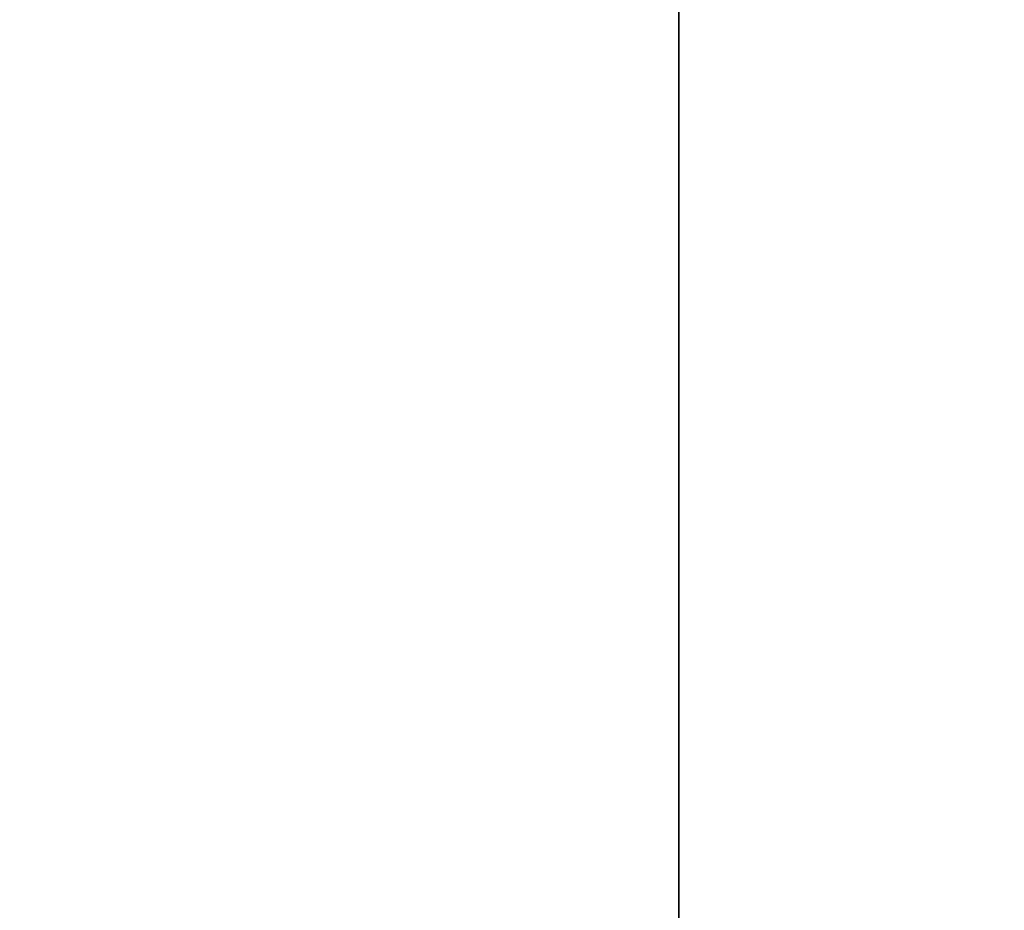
# Model space of a CAD drawing. Header units: millimetres. Extents: x -603 to 3703, y -115 to 193.
# Tile 827 of 1056: x 1979 to 2033, y -2 to 47. Entities that reach past the tile are written whole.
import ezdxf

# ---------------------------------------------------------------- set-up
doc = ezdxf.new("R2010")
doc.units = ezdxf.units.MM
doc.layers.add('152', color=7, linetype='Continuous', true_color=0xffffff)

# ---------------------------------------------------------------- blocks, each defined once
blk = doc.blocks.new('UG_SURFACE_002')
at = {"layer": '152', "color": 252, "linetype": 'Continuous', "lineweight": 35}
for points in [[(2165, -18, 2212.25), (2165, 174.4, 2212.25), (835, 174.4, 2212.25), (835, -18, 2212.25)], [(985, -18, 2062.25), (985, 174.4, 2062.25), (2015, 174.4, 2062.25), (2015, -18, 2062.25)], [(2015, -18, 2062.25), (2015, 174.4, 2062.25), (2015, 174.4, -8.75), (2015, -18, -8.75)], [(2015, -18, -8.75), (2015, 174.4, -8.75), (2165, 174.4, -8.75), (2165, -18, -8.75)]]:
    blk.add_3dface(points, dxfattribs=at)

msp = doc.modelspace()

# ---------------------------------------------------------------- linework, layer by layer
at = {"layer": '152', "linetype": 'Continuous', "lineweight": -3}
for p, q in [((2015, 174.4, -8.75), (2015, -18, -8.75)), ((2015, 174.4, 2062.25), (2015, -18, 2062.25))]:
    msp.add_line(p, q, dxfattribs=at)

# ---------------------------------------------------------------- block references
msp.add_blockref('UG_SURFACE_002', (0, 0), dxfattribs=at)

doc.saveas('drawing.dxf')
